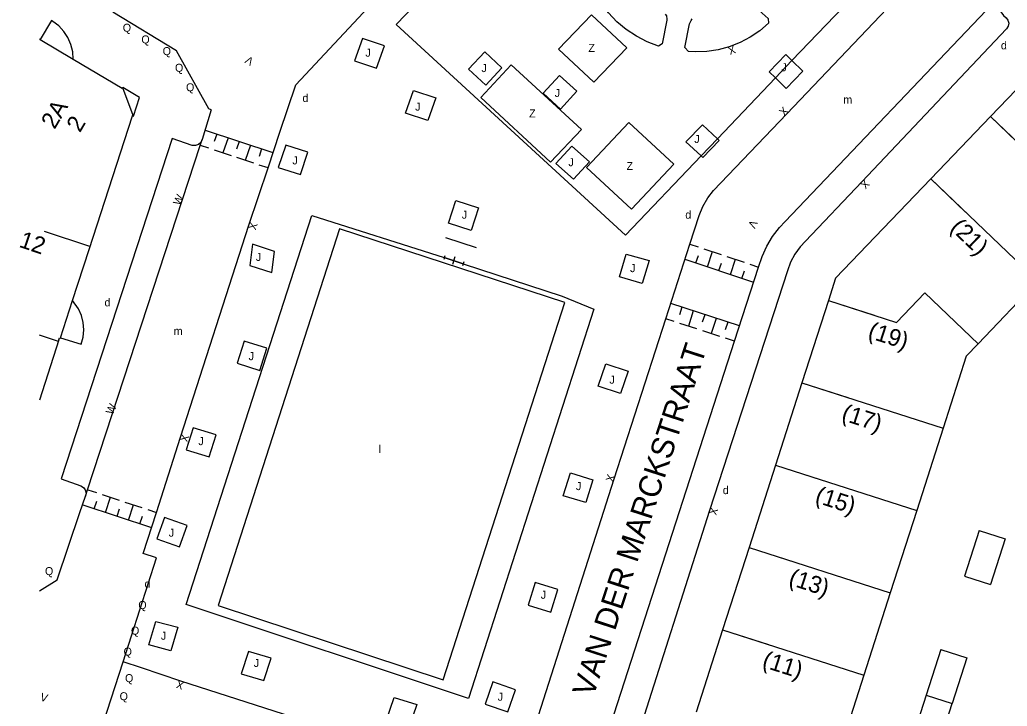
# Model space of a CAD drawing. Extents: x 134999 to 136502, y 457398 to 459002.
# Drawn here: x 134998.8 to 135060.4, y 458026.4 to 458069.3 of the extents above; entities that cross this region are included whole.
import ezdxf

# ---------------------------------------------------------------- set-up
doc = ezdxf.new("R2010")
doc.units = 0
for name, color, linetype in [('RI_DGTB_13', 7, 'Continuous'), ('RI_DGTB_15', 7, 'Continuous'), ('RI_DGTB_2', 7, 'Continuous'), ('RI_DGTB_29', 7, 'Continuous'), ('RI_DGTB_30', 7, 'Continuous'), ('RI_DGTB_31', 7, 'Continuous'), ('RI_DGTB_32', 7, 'Continuous'), ('RI_DGTB_35', 7, 'Continuous'), ('RI_DGTB_36', 7, 'Continuous'), ('RI_DGTB_37', 7, 'Continuous'), ('RI_DGTB_43', 7, 'Continuous'), ('RI_DGTB_48', 7, 'Continuous'), ('RI_DGTB_49', 7, 'Continuous'), ('RI_DGTB_53', 7, 'Continuous'), ('RI_DGTB_54', 7, 'Continuous'), ('RI_DGTB_7', 7, 'Continuous')]:
    doc.layers.add(name, color=color, linetype=linetype)

msp = doc.modelspace()

# ---------------------------------------------------------------- linework, layer by layer
at = {"layer": 'RI_DGTB_13'}
for p, q in [((135055.3, 458052.277), (135053.524, 458050.423)), ((135047.622, 458046.647), (135056.439, 458043.816)), ((135045.971, 458041.505), (135054.788, 458038.674)), ((135058.691, 458037.421), (135057.774, 458034.565)), ((135058.691, 458037.421), (135060.31, 458036.901)), ((135060.31, 458036.901), (135059.393, 458034.045)), ((135044.32, 458036.364), (135053.137, 458033.533)), ((135057.774, 458034.565), (135059.393, 458034.045)), ((135042.67, 458031.222), (135051.486, 458028.391)), ((135056.307, 458029.994), (135055.39, 458027.138)), ((135056.307, 458029.994), (135057.926, 458029.474)), ((135057.926, 458029.474), (135057.009, 458026.618)), ((135055.39, 458027.138), (135057.009, 458026.618))]:
    msp.add_line(p, q, dxfattribs=at)
for points in [[(135063.141, 458067.196), (135059.405, 458063.297)], [(135059.405, 458063.297), (135055.669, 458059.397)], [(135066.096, 458056.896), (135059.405, 458063.297)], [(135055.669, 458059.397), (135049.723, 458053.191)], [(135062.361, 458052.996), (135055.669, 458059.397)], [(135049.723, 458053.191), (135049.272, 458051.788)], [(135062.361, 458052.996), (135058.625, 458049.097)], [(135058.625, 458049.097), (135055.3, 458052.277)], [(135049.272, 458051.788), (135047.622, 458046.647)], [(135049.272, 458051.788), (135053.524, 458050.423)], [(135058.625, 458049.097), (135057.887, 458048.327)], [(135057.887, 458048.327), (135056.439, 458043.816)], [(135047.622, 458046.647), (135045.971, 458041.505)], [(135056.439, 458043.816), (135054.788, 458038.674)], [(135045.971, 458041.505), (135044.32, 458036.364)], [(135054.788, 458038.674), (135053.137, 458033.533)], [(135044.32, 458036.364), (135042.67, 458031.222)], [(135053.137, 458033.533), (135051.486, 458028.391)], [(135042.67, 458031.222), (135041.019, 458026.081)], [(135051.486, 458028.391), (135049.836, 458023.25)], [(135055.39, 458027.138), (135054.473, 458024.282), (135056.092, 458023.762), (135057.009, 458026.618)]]:
    msp.add_lwpolyline(points, dxfattribs=at)
at = {"layer": 'RI_DGTB_15'}
for p, q in [((135059.405, 458063.297), (135061.572, 458061.222)), ((135055.669, 458059.397), (135057.836, 458057.322)), ((135003.159, 458055.167), (135000.313, 458056.114)), ((135049.272, 458051.788), (135052.129, 458050.871)), ((135001.2, 458049.231), (135000, 458049.631)), ((135047.622, 458046.647), (135050.479, 458045.73)), ((135045.971, 458041.505), (135048.828, 458040.588)), ((135044.32, 458036.364), (135047.177, 458035.447)), ((135042.67, 458031.222), (135045.527, 458030.305))]:
    msp.add_line(p, q, dxfattribs=at)
at = {"layer": 'RI_DGTB_2'}
for p, q in [((135003.107, 458054.987), (135005.82, 458063.34)), ((135001.209, 458049.332), (135000, 458045.566))]:
    msp.add_line(p, q, dxfattribs=at)
for points in [[(135000, 458068.145), (135000.06, 458068.11)], [(135000.06, 458068.11), (135002.119, 458066.887)], [(135002.119, 458066.887), (135005.18, 458065.07)], [(135005.82, 458063.34), (135005.87, 458063.32), (135006.25, 458064.48), (135005.21, 458065.1), (135005.18, 458065.07)], [(135005.82, 458063.34), (135005.84, 458063.42), (135005.24, 458065.03), (135005.18, 458065.07)], [(135002.072, 458051.799), (135003.107, 458054.987)], [(135001.314, 458049.462), (135002.072, 458051.799)], [(135001.209, 458049.332), (135001.25, 458049.46), (135001.31, 458049.45), (135001.314, 458049.462)]]:
    msp.add_lwpolyline(points, dxfattribs=at)
at = {"layer": 'RI_DGTB_31'}
for p, q in [((135014.593, 458061.033), (135010.385, 458062.429)), ((135011.083, 458062.197), (135010.926, 458061.723)), ((135010.594, 458061.306), (135010.07, 458061.48)), ((135011.782, 458061.966), (135011.467, 458061.017)), ((135012.48, 458061.734), (135012.322, 458061.26)), ((135013.178, 458061.502), (135012.863, 458060.553)), ((135011.99, 458060.843), (135010.943, 458061.19)), ((135013.877, 458061.271), (135013.719, 458060.796)), ((135013.387, 458060.38), (135012.34, 458060.727)), ((135014.279, 458060.085), (135013.736, 458060.264)), ((135040.624, 458055.322), (135041.139, 458055.15)), ((135041.498, 458055.03), (135042.575, 458054.67)), ((135041.72, 458053.902), (135042.037, 458054.85)), ((135040.318, 458054.37), (135044.605, 458052.937)), ((135041.001, 458054.142), (135041.16, 458054.616)), ((135042.438, 458053.662), (135042.597, 458054.136)), ((135042.935, 458054.55), (135044.012, 458054.19)), ((135043.156, 458053.421), (135043.473, 458054.37)), ((135044.371, 458054.07), (135044.912, 458053.889)), ((135043.875, 458053.181), (135044.033, 458053.656)), ((135043.719, 458050.205), (135039.428, 458051.605)), ((135040.125, 458051.377), (135039.97, 458050.902)), ((135040.84, 458051.144), (135040.53, 458050.193)), ((135039.636, 458050.485), (135039.121, 458050.653)), ((135041.066, 458050.018), (135039.994, 458050.368)), ((135041.555, 458050.911), (135041.4, 458050.435)), ((135042.27, 458050.677), (135041.96, 458049.727)), ((135042.985, 458050.444), (135042.83, 458049.969)), ((135042.496, 458049.552), (135041.424, 458049.902)), ((135043.411, 458049.253), (135042.854, 458049.435)), ((135003.03, 458039.97), (135003.564, 458039.794)), ((135003.428, 458038.785), (135003.585, 458039.26)), ((135003.92, 458039.676), (135004.987, 458039.324)), ((135004.14, 458038.55), (135004.453, 458039.5)), ((135002.716, 458039.02), (135007.001, 458037.605)), ((135004.851, 458038.315), (135005.008, 458038.79)), ((135005.343, 458039.206), (135006.41, 458038.854)), ((135005.563, 458038.08), (135005.877, 458039.03)), ((135006.766, 458038.736), (135007.306, 458038.557)), ((135006.275, 458037.845), (135006.432, 458038.32))]:
    msp.add_line(p, q, dxfattribs=at)
for points in [[(135019.68, 458066.77), (135021.06, 458066.31), (135021.56, 458067.71), (135020.18, 458068.17), (135019.68, 458066.77)], [(135027.81, 458067.33), (135028.89, 458066.33), (135027.88, 458065.26), (135026.8, 458066.26), (135027.81, 458067.33)], [(135045.968, 458065.703), (135045.58, 458066.08), (135046.62, 458067.16), (135047.002, 458066.789)], [(135047.002, 458066.789), (135047.68, 458066.13), (135046.64, 458065.05), (135045.968, 458065.703)], [(135031.46, 458064.75), (135032.54, 458063.76), (135033.57, 458064.87), (135032.49, 458065.86), (135031.46, 458064.75)], [(135023.36, 458064.91), (135024.75, 458064.46), (135024.26, 458063.05), (135022.87, 458063.5), (135023.36, 458064.91)], [(135042.344, 458061.899), (135041.41, 458062.77), (135040.38, 458061.72), (135041.329, 458060.834)], [(135014.92, 458060.11), (135016.3, 458059.67), (135016.77, 458061.07), (135015.39, 458061.51), (135014.92, 458060.11)], [(135033.26, 458061.44), (135034.35, 458060.46), (135033.35, 458059.37), (135032.26, 458060.35), (135033.26, 458061.44)], [(135042.344, 458061.899), (135042.46, 458061.79), (135041.43, 458060.74), (135041.329, 458060.834)], [(135026.01, 458058.04), (135027.42, 458057.59), (135026.96, 458056.18), (135025.55, 458056.63), (135026.01, 458058.04)], [(135014.51, 458053.54), (135014.69, 458054.86), (135013.32, 458055.31), (135013.14, 458053.99), (135014.51, 458053.54)], [(135036.65, 458054.7), (135038.08, 458054.29), (135037.65, 458052.86), (135036.22, 458053.27), (135036.65, 458054.7)], [(135013.77, 458047.43), (135014.21, 458048.81), (135012.79, 458049.26), (135012.35, 458047.88), (135013.77, 458047.43)], [(135035.37, 458047.83), (135036.77, 458047.38), (135036.29, 458045.99), (135034.89, 458046.44), (135035.37, 458047.83)], [(135010.6, 458042.03), (135011.04, 458043.4), (135009.61, 458043.84), (135009.17, 458042.47), (135010.6, 458042.03)], [(135033.16, 458041.03), (135034.56, 458040.6), (135034.12, 458039.17), (135032.72, 458039.6), (135033.16, 458041.03)], [(135008.75, 458036.4), (135009.23, 458037.74), (135007.82, 458038.24), (135007.34, 458036.9), (135008.75, 458036.4)], [(135031.94, 458032.32), (135032.38, 458033.73), (135030.97, 458034.18), (135030.53, 458032.77), (135031.94, 458032.32)], [(135008.21, 458029.91), (135006.84, 458030.28), (135007.27, 458031.75), (135008.64, 458031.38), (135008.21, 458029.91)], [(135014.02, 458028.05), (135014.48, 458029.45), (135013.06, 458029.87), (135012.6, 458028.47), (135014.02, 458028.05)], [(135028.32, 458027.96), (135027.84, 458026.58), (135029.26, 458026.09), (135029.74, 458027.47), (135028.32, 458027.96)], [(135022.15, 458027), (135023.57, 458026.56), (135023.1, 458025.15), (135021.68, 458025.59), (135022.15, 458027)]]:
    msp.add_lwpolyline(points, dxfattribs=at)
at = {"layer": 'RI_DGTB_48'}
for p, q in [((135047.002, 458066.789), (135050.742, 458070.714)), ((135045.968, 458065.703), (135047.002, 458066.789)), ((135042.344, 458061.899), (135045.968, 458065.703)), ((135041.329, 458060.834), (135042.344, 458061.899)), ((135025.329, 458054.597), (135025.251, 458054.363)), ((135026.46, 458054.09), (135025.29, 458054.48)), ((135025.29, 458054.48), (135026.46, 458054.09)), ((135025.953, 458054.519), (135025.797, 458054.051)), ((135026.499, 458054.207), (135026.421, 458053.973))]:
    msp.add_line(p, q, dxfattribs=at)
for points in [[(135041.329, 458060.834), (135036.6, 458055.87), (135022.285, 458069.044), (135025.734, 458072.649)], [(135026.46, 458054.09), (135032.64, 458052.07), (135034.62, 458051.26), (135026.81, 458026.93), (135009.16, 458032.8), (135017.02, 458057.1), (135025.29, 458054.48)]]:
    msp.add_lwpolyline(points, dxfattribs=at)
at = {"layer": 'RI_DGTB_49'}
msp.add_line((135027.3, 458055.09), (135025.39, 458055.72), dxfattribs=at)
at = {"layer": 'RI_DGTB_53'}
for p, q in [((135010.72, 458063.72), (135010.17, 458061.85)), ((135002.52, 458038.56), (135002.88, 458039.58)), ((135003.993, 458025.369), (135005.24, 458029.23))]:
    msp.add_line(p, q, dxfattribs=at)
for points in [[(135040.624, 458055.322), (135041.2, 458057.11), (135041.437, 458057.681), (135041.746, 458058.216), (135042.09, 458058.67), (135046.69, 458063.46), (135056.264, 458073.536)], [(135015.02, 458062.32), (135016.01, 458065.27), (135021.43, 458071.08)], [(135060.054, 458070.908), (135059.946, 458070.671), (135059.899, 458070.387), (135059.932, 458070.101), (135060.042, 458069.836), (135060.22, 458069.61), (135060.38, 458069.45), (135060.486, 458069.31), (135060.535, 458069.123), (135060.504, 458068.933), (135060.4, 458068.77), (135051.36, 458059.21), (135047.84, 458055.51), (135047.506, 458055.153), (135047.174, 458054.691), (135046.91, 458054.186), (135046.72, 458053.65), (135041.85, 458038.68), (135037.16, 458023.98)], [(135044.913, 458053.889), (135045.131, 458054.552), (135045.426, 458055.195), (135045.792, 458055.801), (135046.224, 458056.362), (135046.57, 458056.73), (135059.537, 458070.364)], [(135014.279, 458060.085), (135015.02, 458062.32)], [(135010.17, 458061.85), (135010.083, 458061.67), (135009.932, 458061.538), (135009.742, 458061.474), (135009.54, 458061.49), (135008.29, 458061.92), (135001.37, 458040.66), (135002.58, 458040.22), (135002.751, 458040.119), (135002.87, 458039.96), (135002.917, 458039.767), (135002.88, 458039.58)], [(135007.306, 458038.558), (135008.81, 458043.25), (135013.09, 458056.5), (135014.279, 458060.085)], [(135039.121, 458050.653), (135040.624, 458055.322)], [(135043.414, 458049.252), (135044.91, 458053.88), (135044.913, 458053.889)], [(135031.004, 458025.355), (135035.9, 458040.65), (135039.121, 458050.653)], [(135035.242, 458023.965), (135043.414, 458049.252)], [(135000, 458033.659), (135001.12, 458034.34), (135002.52, 458038.56)], [(135006.48, 458035.98), (135007.306, 458038.558)], [(135005.24, 458029.23), (135007.32, 458035.71), (135006.48, 458035.98)], [(135027.561, 458022.014), (135025.09, 458022.79), (135008.84, 458028.02), (135006.38, 458028.85), (135005.24, 458029.23)]]:
    msp.add_lwpolyline(points, dxfattribs=at)
at = {"layer": 'RI_DGTB_54'}
for points in [[(135039.09, 458069.685), (135039.157, 458069.577), (135039.187, 458069.38), (135039.18, 458069.32), (135038.9, 458067.83), (135038.66, 458067.69), (135037.955, 458067.967), (135037.283, 458068.318), (135036.651, 458068.736), (135036.067, 458069.22), (135035.538, 458069.762), (135035.068, 458070.356), (135034.664, 458070.997), (135034.56, 458071.19), (135034.64, 458071.45), (135036.07, 458072), (135036.308, 458072.003), (135036.37, 458071.99), (135036.384, 458071.984)], [(135044.08, 458070.56), (135044.267, 458070.51), (135044.39, 458070.42), (135045.52, 458069.41), (135045.54, 458069.12), (135044.992, 458068.653), (135044.395, 458068.249), (135043.757, 458067.914), (135043.086, 458067.652), (135042.39, 458067.466), (135041.678, 458067.358), (135040.958, 458067.329), (135040.53, 458067.35), (135040.31, 458067.6), (135040.61, 458069.08), (135040.7, 458069.296), (135040.772, 458069.391)], [(135010.72, 458063.72), (135010.58, 458063.77), (135008.57, 458067.4), (135004.59, 458069.81), (135004.7, 458069.98)], [(135034.62, 458065.43), (135036.69, 458067.58), (135034.49, 458069.65), (135032.42, 458067.5), (135034.62, 458065.43)], [(135029.47, 458066.53), (135027.57, 458064.49), (135031.93, 458060.45), (135033.86, 458062.49), (135029.47, 458066.53)], [(135034.17, 458060.11), (135036.97, 458057.51), (135039.62, 458060.31), (135036.82, 458062.91), (135034.17, 458060.11)], [(135003.01, 458039.977), (135004.551, 458044.666), (135010.051, 458061.486)], [(135010.051, 458061.486), (135010.17, 458061.85)], [(135032.82, 458051.68), (135018.74, 458056.28), (135011.17, 458032.73), (135025.22, 458028.1), (135032.82, 458051.68)], [(135002.88, 458039.58), (135003.01, 458039.977)]]:
    msp.add_lwpolyline(points, dxfattribs=at)
at = {"layer": 'RI_DGTB_7'}
for points in [[(135000.75, 458069.29), (135000.06, 458068.11)], [(135002.119, 458066.887), (135002.087, 458067.337), (135001.976, 458067.792), (135001.788, 458068.222), (135001.531, 458068.613), (135001.211, 458068.955), (135000.837, 458069.237), (135000.75, 458069.29)], [(135002.62, 458049.06), (135002.74, 458049.503), (135002.782, 458049.959), (135002.744, 458050.416), (135002.627, 458050.86), (135002.435, 458051.277), (135002.072, 458051.799)], [(135001.314, 458049.462), (135002.62, 458049.06)]]:
    msp.add_lwpolyline(points, dxfattribs=at)

# ---------------------------------------------------------------- texts
at = {"layer": 'RI_DGTB_29'}
for rotation, p in [(359.99965, (135060.05, 458067.49)), (359.99965, (135016.43, 458064.2)), (359.99965, (135040.34, 458056.91)), (359.99963, (135004.07, 458051.43)), (359.99965, (135042.68, 458039.7)), (359.99965, (135006.57, 458033.85))]:
    msp.add_text('d', height=0.5, rotation=rotation, dxfattribs=at).set_placement(p)
at = {"layer": 'RI_DGTB_30'}
for s, rotation, p in [('X', 199.06341, (135043.376, 458067.752)), ('V', 148.70578, (135013.434, 458066.875)), ('X', 46.30998, (135046.517, 458063.279)), ('X', 226.51392, (135051.532, 458059.391)), ('W', 64.88506, (135008.776, 458057.693)), ('X', 251.87543, (135013.168, 458056.738)), ('V', 242.59162, (135044.443, 458056.878)), ('W', 65.09513, (135004.577, 458044.624)), ('X', 252.16305, (135008.887, 458043.488)), ('X', 72.19918, (135035.824, 458040.412)), ('X', 252.14128, (135041.927, 458038.918)), ('X', 161.75626, (135009.077, 458027.942)), ('V', 343.30032, (135000.009, 458026.813))]:
    msp.add_text(s, height=0.5, rotation=rotation, dxfattribs=at).set_placement(p)
at = {"layer": 'RI_DGTB_31'}
for s, rotation, p in [('Q', 359.99963, (135005.21, 458068.59)), ('Q', 359.99963, (135006.37, 458067.86)), ('Q', 359.99963, (135007.7, 458067.13)), ('J', 359.99965, (135020.36, 458067.03)), ('Q', 359.99963, (135008.47, 458066.09)), ('J', 359.99965, (135027.61, 458066.07)), ('J', 359.99965, (135046.34, 458066.12)), ('Q', 359.99963, (135009.16, 458064.87)), ('J', 359.99965, (135032.18, 458064.51)), ('J', 359.99965, (135023.47, 458063.66)), ('J', 359.99965, (135040.9, 458061.64)), ('J', 359.99965, (135015.8, 458060.3)), ('J', 359.99965, (135033.04, 458060.19)), ('J', 359.99965, (135026.38, 458056.91)), ('J', 359.99965, (135013.52, 458054.27)), ('J', 359.99965, (135036.89, 458053.57)), ('J', 359.99965, (135013.07, 458048.07)), ('J', 359.99965, (135035.6, 458046.6)), ('J', 359.99965, (135009.93, 458042.76)), ('J', 359.99965, (135033.51, 458039.95)), ('J', 359.99965, (135008.08, 458037.04)), ('Q', 359.99963, (135000.35, 458034.64)), ('J', 359.99965, (135031.31, 458033.16)), ('Q', 359.99965, (135006.18, 458032.52)), ('Q', 359.99965, (135005.72, 458030.92)), ('J', 359.99965, (135007.59, 458030.6)), ('Q', 359.99965, (135005.26, 458029.61)), ('J', 359.99965, (135013.39, 458028.9)), ('Q', 359.99963, (135005.35, 458027.951)), ('Q', 359.99963, (135005.012, 458026.82)), ('J', 359.99965, (135028.62, 458026.79))]:
    msp.add_text(s, height=0.5, rotation=rotation, dxfattribs=at).set_placement(p)
at = {"layer": 'RI_DGTB_32'}
for p in [(135034.289, 458067.332), (135030.586, 458063.238), (135036.668, 458059.949)]:
    msp.add_text('Z', height=0.5, dxfattribs=at).set_placement(p)
at = {"layer": 'RI_DGTB_35'}
for s, rotation, p in [('2', 59.4545, (135002.534, 458062.245)), ('12', 341.2958, (134998.674, 458055.162))]:
    msp.add_text(s, height=1.054, rotation=rotation, dxfattribs=at).set_placement(p)
at = {"layer": 'RI_DGTB_36'}
for s, rotation, p in [('2A', 59.4545, (135000.951, 458062.449)), ('(21)', 316.2255, (135056.83, 458056.272)), ('(19)', 342.1997, (135051.685, 458049.487)), ('(17)', 342.1997, (135050.035, 458044.346)), ('(15)', 342.1997, (135048.384, 458039.204)), ('(13)', 342.1997, (135046.733, 458034.063)), ('(11)', 342.1997, (135045.083, 458028.921))]:
    msp.add_text(s, height=1.054, rotation=rotation, dxfattribs=at).set_placement(p)
at = {"layer": 'RI_DGTB_37'}
msp.add_text('VAN DER MARCKSTRAAT', height=1.39996, rotation=71.99473, dxfattribs=at).set_placement((135034.59, 458026.956))
at = {"layer": 'RI_DGTB_43'}
for p in [(135050.207, 458064.098), (135008.392, 458049.641)]:
    msp.add_text('m', height=0.5, dxfattribs=at).set_placement(p)
msp.add_text('l', height=0.5, rotation=359.99965, dxfattribs=at).set_placement((135021.18, 458042.26))

doc.saveas('drawing.dxf')
